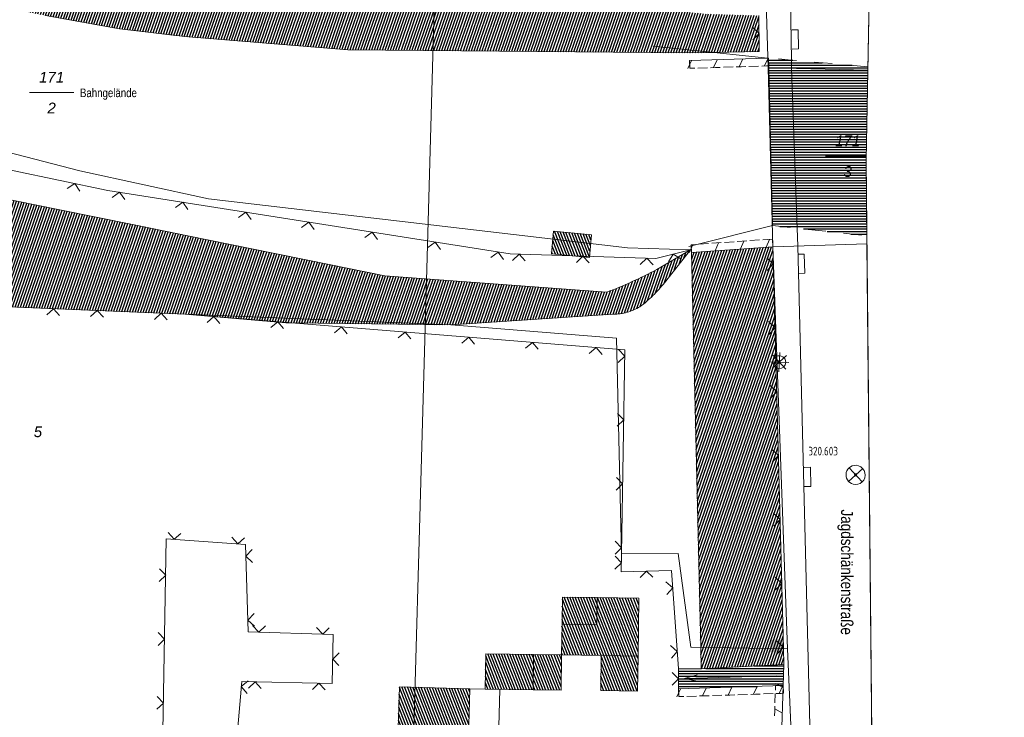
# Model space of a CAD drawing. Header units: metres. Extents: x 345144 to 348639, y 5629211 to 5635235.
# Tile 1052 of 1056: x 347859 to 347936, y 5631491 to 5631546. Entities that reach past the tile are written whole.
import ezdxf
from ezdxf.enums import TextEntityAlignment as Align

# ---------------------------------------------------------------- set-up
doc = ezdxf.new("R2010")
doc.units = ezdxf.units.M
doc.header["$MEASUREMENT"] = 0
doc.linetypes.add('8_8', pattern=[2.8, 1.4, -1.4])
for name, color, linetype in [('028 Geländeform', 7, 'Continuous'), ('065-066 Ver_Entsorgung', 7, 'Continuous'), ('065-066 Ver_Entsorgung Ausg.', 7, 'Continuous'), ('081-083 Topographie', 7, 'Continuous'), ('081-083 Topographie Ausg.', 7, 'Continuous'), ('AX Flurstück', 7, 'Continuous'), ('AX Gebäude', 7, 'Continuous'), ('Blatt', 7, 'Continuous'), ('Definitionslinie', 7, 'Continuous'), ('Gemeinde Lokation', 7, 'Continuous'), ('Ortsteil Lokation', 7, 'Continuous'), ('Präsentationsobjekt -Text (punktförmig)', 7, 'Continuous'), ('Strasse Lokation', 7, 'Continuous')]:
    doc.layers.add(name, color=color, linetype=linetype)
doc.styles.add('ARIAL', font='arial.ttf', dxfattribs={"height": 1})
doc.styles.add('ARIALIT', font='ariali.ttf', dxfattribs={"height": 1})
doc.styles.add('DIN-6776-IT', font='txt', dxfattribs={"height": 1})
pattern_1 = [(250.9552151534, (0, 0), (0.1890527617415, -0.065261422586), [])]
pattern_2 = [(0, (0, 0), (0, 0.2), [])]
pattern_3 = [(111.5294117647, (0, 0), (-0.186045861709, -0.07339575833), [])]

# ---------------------------------------------------------------- blocks, each defined once
blk = doc.blocks.new('alk_3504_nrw')
at = {"color": 134, "lineweight": 5, "true_color": 0x00b2b2, "flags": 128}
for points in [[(-0.729333, -0.684), (-0.707333, -0.707333), (0.707333, 0.707333)], [(-0.707333, 0.707333), (0.707333, -0.707333)]]:
    blk.add_lwpolyline(points, dxfattribs=at)
at = {"color": 134, "lineweight": 5, "true_color": 0x00b2b2}
for start, end in [(90, -90), (-90, 90)]:
    blk.add_arc((0, 0), 1, start, end, dxfattribs=at)
blk = doc.blocks.new('alk_5742_nrw')
at = {"color": 134, "lineweight": 5, "true_color": 0x00b2b2, "flags": 128}
for points in [[(1, 0), (-1, 0)], [(0.707333, -0.707333), (-0.707333, 0.707333)], [(-0.707333, -0.707333), (0.707333, 0.707333)], [(0, -1), (0, 1)]]:
    blk.add_lwpolyline(points, dxfattribs=at)
at = {"color": 134, "lineweight": 5, "true_color": 0x00b2b2}
for start, end in [(0, 180), (180, 0)]:
    blk.add_arc((0, 0), 0.666667, start, end, dxfattribs=at)
blk = doc.blocks.new('alk_3453_nrw')
at = {"true_color": 0x00b2b2}
blk.add_hatch(color=134, dxfattribs=at).paths.add_polyline_path([(-1, -1), (-1, 1), (1, 1), (1, -1)], flags=0)
blk = doc.blocks.new('alk_043x_nrw')
h = blk.add_hatch(color=7)
edge = h.paths.add_edge_path(flags=0)
edge.add_arc((0, 0), 1, 180, 360, ccw=False)
edge.add_arc((0, 0), 1, 0, 180, ccw=False)
blk = doc.blocks.new('swc_strasseneinlauf')
at = {"color": 7, "lineweight": 5, "flags": 128}
blk.add_lwpolyline([(-1, 0), (-1, -0.666667), (1, -0.666667), (1, 0)], dxfattribs=at)

msp = doc.modelspace()

# ---------------------------------------------------------------- hatches: boundary and pattern name
at = {"layer": '028 Geländeform', "true_color": 0xb27500}
h = msp.add_hatch(dxfattribs=at)
h.set_pattern_fill('_USER', color=44, scale=0.2, angle=250.95521515, style=0, pattern_type=0)
h.set_pattern_definition(pattern_1)
h.paths.add_polyline_path([(347913.065, 5631546.423), (347917.03, 5631546.304), (347917.03, 5631546.304), (347917.046, 5631543.479), (347917.046, 5631543.479), (347913.509, 5631543.409), (347913.509, 5631543.409), (347913.506, 5631543.409), (347913.506, 5631543.409), (347911.561, 5631543.37), (347911.561, 5631543.37), (347884.87, 5631543.623), (347884.87, 5631543.623), (347872.109, 5631544.642), (347872.109, 5631544.642), (347867.007, 5631545.261), (347867.007, 5631545.261), (347861.21, 5631546.299), (347861.21, 5631546.299), (347853.074, 5631547.97), (347853.074, 5631547.97), (347835.553, 5631551.816), (347835.553, 5631551.816), (347834.619, 5631552.04), (347834.619, 5631552.04), (347848.478, 5631559.262), (347848.478, 5631559.262), (347847.047, 5631558.661), (347847.047, 5631558.661), (347849.002, 5631561.519), (347849.002, 5631561.519), (347872.768, 5631552.018), (347872.768, 5631552.018), (347876.39, 5631550.57), (347876.39, 5631550.57), (347888.468, 5631548.698), (347888.468, 5631548.698), (347890.216, 5631548.357), (347890.216, 5631548.357), (347902.987, 5631547.352), (347902.987, 5631547.352)], flags=0)
h = msp.add_hatch(dxfattribs=at)
h.set_pattern_fill('_USER', color=44, scale=0.2, angle=250.95521515, style=0, pattern_type=0)
h.set_pattern_definition(pattern_1)
h.paths.add_polyline_path([(347909.042, 5631526.427), (347911.674, 5631527.972), (347911.674, 5631527.972), (347909.627, 5631525.389), (347909.627, 5631525.389), (347909.5235, 5631525.25525), (347909.416, 5631525.125563), (347909.3085, 5631524.995875), (347909.197, 5631524.87025), (347909.0855, 5631524.744625), (347908.97, 5631524.623063), (347908.8545, 5631524.5015), (347908.735, 5631524.384), (347908.6155, 5631524.2665), (347908.492, 5631524.153063), (347908.3685, 5631524.039625), (347908.241, 5631523.93025), (347908.1135, 5631523.820875), (347907.982, 5631523.715563), (347907.8505, 5631523.61025), (347907.715, 5631523.509), (347907.715, 5631523.509), (347907.594375, 5631523.4375), (347907.471313, 5631523.374797), (347907.34825, 5631523.312094), (347907.22275, 5631523.258188), (347907.09725, 5631523.204281), (347906.969313, 5631523.159172), (347906.841375, 5631523.114063), (347906.711, 5631523.07775), (347906.580625, 5631523.041438), (347906.447813, 5631523.013922), (347906.315, 5631522.986406), (347906.17975, 5631522.967688), (347906.0445, 5631522.948969), (347905.906813, 5631522.939047), (347905.769125, 5631522.929125), (347905.629, 5631522.928), (347905.629, 5631522.928), (347892.951, 5631522.088), (347892.951, 5631522.088), (347880.464, 5631522.248), (347880.464, 5631522.248), (347880.458, 5631522.249), (347880.458, 5631522.249), (347880.031, 5631522.254), (347880.031, 5631522.254), (347872.141, 5631522.924), (347872.141, 5631522.924), (347871.534, 5631522.949), (347871.534, 5631522.949), (347863.977, 5631523.266), (347863.977, 5631523.266), (347854.695, 5631523.657), (347854.695, 5631523.657), (347851.431, 5631523.793), (347851.431, 5631523.793), (347846.111, 5631524.032), (347846.111, 5631524.032), (347842.39, 5631524.199), (347842.39, 5631524.199), (347842.363, 5631524.322), (347842.363, 5631524.322), (347840.866, 5631531.189), (347840.866, 5631531.189), (347840.797, 5631531.507), (347840.797, 5631531.507), (347840.459, 5631531.766), (347840.459, 5631531.766), (347842.552, 5631531.985), (347842.552, 5631531.985), (347845.366, 5631532.279), (347845.366, 5631532.279), (347850.363, 5631532.801), (347850.363, 5631532.801), (347851.52, 5631532.923), (347851.52, 5631532.923), (347853.944, 5631532.797), (347853.944, 5631532.797), (347855.527, 5631532.476), (347855.527, 5631532.476), (347860.267, 5631531.513), (347860.267, 5631531.513), (347864.77, 5631530.598), (347864.77, 5631530.598), (347868.661, 5631529.809), (347868.661, 5631529.809), (347872.346, 5631529.061), (347872.346, 5631529.061), (347875.8, 5631528.359), (347875.8, 5631528.359), (347879.023, 5631527.705), (347879.023, 5631527.705), (347881.861, 5631527.128), (347881.861, 5631527.128), (347887.744, 5631525.933), (347887.744, 5631525.933), (347905.121, 5631524.646), (347905.121, 5631524.646), (347905.373125, 5631524.741875), (347905.623484, 5631524.841609), (347905.873844, 5631524.941344), (347906.122438, 5631525.044938), (347906.371031, 5631525.148531), (347906.617859, 5631525.255984), (347906.864688, 5631525.363438), (347907.10975, 5631525.47475), (347907.354813, 5631525.586063), (347907.598109, 5631525.701234), (347907.841406, 5631525.816406), (347908.082938, 5631525.935438), (347908.324469, 5631526.054469), (347908.564234, 5631526.177359), (347908.804, 5631526.30025)], flags=0)
h = msp.add_hatch(dxfattribs=at)
h.set_pattern_fill('_USER', color=44, scale=0.2, angle=250.95521515, style=0, pattern_type=0)
h.set_pattern_definition(pattern_1)
h.paths.add_polyline_path([(347912.518, 5631495.182), (347912.478, 5631496.868), (347912.478, 5631496.868), (347911.753, 5631527.766), (347911.753, 5631527.766), (347918.116, 5631528.201), (347918.116, 5631528.201), (347918.953, 5631496.759), (347918.953, 5631496.759), (347918.986, 5631495.525), (347918.986, 5631495.525)], flags=0)
at = {"layer": '081-083 Topographie'}
h = msp.add_hatch(dxfattribs=at)
h.set_pattern_fill('_USER', scale=0.2, style=0, pattern_type=0)
h.set_pattern_definition(pattern_2)
h.paths.add_polyline_path([(347925.405, 5631534.986), (347925.465, 5631529.066), (347920.01, 5631529.654), (347918.087, 5631529.861), (347917.791, 5631542.204), (347917.773, 5631542.965), (347919.57, 5631542.81), (347925.542, 5631542.294)], flags=0)
h = msp.add_hatch(dxfattribs=at)
h.set_pattern_fill('_USER', scale=0.2, style=0, pattern_type=0)
h.set_pattern_definition(pattern_2)
h.paths.add_polyline_path([(347912.518, 5631495.182), (347918.986, 5631495.525), (347918.986, 5631495.525), (347918.926, 5631493.865), (347918.926, 5631493.865), (347910.744, 5631493.601), (347910.744, 5631493.601), (347910.735, 5631495.183), (347910.735, 5631495.183)], flags=0)
at = {"layer": 'AX Gebäude', "true_color": 0x4f4f4f}
h = msp.add_hatch(dxfattribs=at)
h.set_pattern_fill('_USER', color=251, scale=0.2, angle=111.52941176, style=0, pattern_type=0)
h.set_pattern_definition(pattern_3)
h.paths.add_polyline_path([(347900.957, 5631529.421), (347903.925, 5631529.147), (347903.763, 5631527.373), (347900.792, 5631527.653)], flags=0)
h = msp.add_hatch(dxfattribs=at)
h.set_pattern_fill('_USER', color=251, scale=0.2, angle=111.52941176, style=0, pattern_type=0)
h.set_pattern_definition(pattern_3)
h.paths.add_polyline_path([(347904.379, 5631500.75), (347907.626, 5631500.706), (347907.565, 5631496.182), (347904.689, 5631496.221), (347901.587, 5631496.263), (347901.62, 5631498.664), (347904.35, 5631498.627)], flags=0)
h = msp.add_hatch(dxfattribs=at)
h.set_pattern_fill('_USER', color=251, scale=0.2, angle=111.52941176, style=0, pattern_type=0)
h.set_pattern_definition(pattern_3)
h.paths.add_polyline_path([(347901.62, 5631498.664), (347901.649, 5631500.787), (347904.379, 5631500.75), (347904.35, 5631498.627)], flags=0)
h = msp.add_hatch(dxfattribs=at)
h.set_pattern_fill('_USER', color=251, scale=0.2, angle=111.52941176, style=0, pattern_type=0)
h.set_pattern_definition(pattern_3)
h.paths.add_polyline_path([(347899.387, 5631496.293), (347899.35, 5631493.528), (347895.618, 5631493.579), (347895.656, 5631496.343)], flags=0)
h = msp.add_hatch(dxfattribs=at)
h.set_pattern_fill('_USER', color=251, scale=0.2, angle=111.52941176, style=0, pattern_type=0)
h.set_pattern_definition(pattern_3)
h.paths.add_polyline_path([(347899.387, 5631496.293), (347901.587, 5631496.263), (347901.55, 5631493.499), (347899.35, 5631493.528)], flags=0)
h = msp.add_hatch(dxfattribs=at)
h.set_pattern_fill('_USER', color=251, scale=0.2, angle=111.52941176, style=0, pattern_type=0)
h.set_pattern_definition(pattern_3)
h.paths.add_polyline_path([(347904.689, 5631496.221), (347907.565, 5631496.182), (347907.527, 5631493.433), (347904.652, 5631493.472)], flags=0)
h = msp.add_hatch(dxfattribs=at)
h.set_pattern_fill('_USER', color=251, scale=0.2, angle=111.52941176, style=0, pattern_type=0)
h.set_pattern_definition(pattern_3)
h.paths.add_polyline_path([(347888.725, 5631488.121), (347888.896, 5631493.776), (347894.411, 5631493.609), (347894.24, 5631487.955)], flags=0)

# ---------------------------------------------------------------- linework, layer by layer
at = {"layer": '081-083 Topographie', "color": 7, "linetype": 'Continuous', "lineweight": 5, "flags": 128}
for points in [[(347918.914, 5631582.261), (347919.57, 5631542.81), (347919.57, 5631542.81), (347919.581, 5631542.163)], [(347820.708, 5631545.818), (347823.36, 5631545.04), (347823.36, 5631545.04), (347833.399, 5631542.119), (347833.399, 5631542.119), (347855.413, 5631536.331), (347855.413, 5631536.331), (347863.893, 5631534.139), (347863.893, 5631534.139), (347873.963, 5631531.958), (347873.963, 5631531.958), (347906.748, 5631528.112), (347906.748, 5631528.112), (347911.674, 5631527.972)], [(347917.03, 5631546.304), (347917.046, 5631543.479)], [(347817.568, 5631543.676), (347832.457, 5631539.549), (347832.457, 5631539.549), (347844.88, 5631537.028), (347844.88, 5631537.028), (347851.14, 5631535.737), (347851.14, 5631535.737), (347866.084, 5631532.611), (347866.084, 5631532.611), (347897.552, 5631527.641), (347897.552, 5631527.641), (347908.966, 5631527.286), (347908.966, 5631527.286), (347911.674, 5631527.972)], [(347919.581, 5631542.163), (347920.01, 5631529.654), (347920.01, 5631529.654), (347920.058, 5631528.259)], [(347918.116, 5631528.201), (347918.953, 5631496.759), (347918.953, 5631496.759), (347918.986, 5631495.525)], [(347919.46, 5631387.343), (347919.934, 5631419.12), (347919.934, 5631419.12), (347920.441, 5631448.487), (347920.441, 5631448.487), (347920.535, 5631464.954), (347920.535, 5631464.954), (347921.066, 5631488.696), (347921.066, 5631488.696), (347920.592, 5631507.421), (347920.592, 5631507.421), (347920.058, 5631528.259)], [(347910.747, 5631493.122), (347910.744, 5631493.601), (347910.744, 5631493.601), (347910.735, 5631495.183), (347910.735, 5631495.183), (347910.194, 5631502.877), (347910.194, 5631502.877), (347906.249, 5631502.779), (347906.249, 5631502.779), (347906.272, 5631504.166), (347906.272, 5631504.166), (347906.54, 5631520.132), (347906.54, 5631520.132), (347880.464, 5631522.248), (347880.464, 5631522.248), (347880.458, 5631522.249), (347880.458, 5631522.249), (347872.141, 5631522.924), (347872.141, 5631522.924), (347871.534, 5631522.949), (347871.534, 5631522.949), (347863.977, 5631523.266), (347863.977, 5631523.266), (347854.695, 5631523.657)], [(347873.952, 5631464.815), (347875.21, 5631478.457), (347875.21, 5631478.457), (347875.272, 5631479.187), (347875.272, 5631479.187), (347876.556, 5631494.186), (347876.556, 5631494.186), (347883.64, 5631494.019), (347883.64, 5631494.019), (347883.713, 5631497.875), (347883.713, 5631497.875), (347877.075, 5631498.073), (347877.075, 5631498.073), (347876.861, 5631504.914), (347876.861, 5631504.914), (347870.661, 5631505.36), (347870.661, 5631505.36), (347870.217, 5631479.726), (347870.217, 5631479.726), (347870.216, 5631479.648), (347870.216, 5631479.648), (347869.558, 5631479.623)], [(347894.411, 5631493.609), (347895.617, 5631493.58)], [(347896.742, 5631493.565), (347896.437, 5631481.965), (347896.437, 5631481.965), (347898.156, 5631479.174), (347898.156, 5631479.174), (347918.409, 5631477.605)]]:
    msp.add_lwpolyline(points, dxfattribs=at)
at = {"layer": '081-083 Topographie Ausg.', "color": 7, "linetype": 'Continuous', "lineweight": 5, "flags": 128}
for points in [[(347912.195694, 5631494.701594), (347911.203, 5631494.424), (347912.209539, 5631494.201786)], [(347911.203, 5631494.424), (347918.387, 5631494.623)]]:
    msp.add_lwpolyline(points, dxfattribs=at)
at = {"layer": 'AX Flurstück', "color": 8, "linetype": 'Continuous', "lineweight": 13, "true_color": 0x808080, "flags": 128}
for points in [[(347926.519, 5631594.517), (347925.537, 5631542.024), (347917.755, 5631542.204), (347917.144, 5631561.862), (347917.048, 5631564.948), (347916.518, 5631582.849), (347916.181, 5631590.053), (347921.216, 5631591.238), (347926.519, 5631594.517)], [(347917.144, 5631561.862), (347917.755, 5631542.204), (347918.116, 5631528.201), (347919.26, 5631496.753), (347911.7, 5631496.88), (347910.707, 5631504.195), (347906.272, 5631504.165), (347905.878, 5631521.063), (347892.951, 5631522.088), (347872.141, 5631522.923), (347851.431, 5631523.793), (347842.363, 5631524.321), (347840.866, 5631531.189), (347840.459, 5631531.766), (347827.799, 5631532.45), (347818.335, 5631532.534), (347810.981, 5631534.044), (347814.072, 5631555.597)], [(347925.405, 5631534.986), (347925.471, 5631528.423), (347918.116, 5631528.201), (347917.755, 5631542.204), (347925.537, 5631542.024), (347925.405, 5631534.986)], [(347918.116, 5631528.201), (347925.471, 5631528.423), (347926.23, 5631453.062), (347924.572, 5631371.352), (347926.424, 5631253.18), (347933.647, 5631166.935)], [(347918.27, 5631435.376), (347918.33, 5631440.096), (347918.333, 5631440.646), (347918.714, 5631460.652), (347919.219, 5631478.425), (347919.57, 5631489.565), (347919.26, 5631496.753), (347918.116, 5631528.201)], [(347872.141, 5631522.923), (347892.951, 5631522.088), (347905.878, 5631521.063), (347906.272, 5631504.165), (347910.707, 5631504.195), (347911.7, 5631496.88), (347919.26, 5631496.753), (347919.57, 5631489.565), (347919.219, 5631478.425), (347873.559, 5631479.28), (347869.115, 5631479.488), (347851.873, 5631479.968), (347850.064, 5631487.742), (347847.796, 5631499.402), (347845.435, 5631510.232), (347844.222, 5631515.795), (347843.026, 5631521.285), (347842.363, 5631524.321), (347851.431, 5631523.793), (347872.141, 5631522.923)]]:
    msp.add_lwpolyline(points, dxfattribs=at)
at = {"layer": 'AX Gebäude', "color": 7, "linetype": 'Continuous', "lineweight": 5, "flags": 128}
for points in [[(347900.957, 5631529.421), (347903.925, 5631529.147), (347903.763, 5631527.373), (347900.792, 5631527.653), (347900.957, 5631529.421)], [(347904.379, 5631500.75), (347907.626, 5631500.706), (347907.565, 5631496.182), (347904.689, 5631496.221), (347901.587, 5631496.263), (347901.62, 5631498.664), (347904.35, 5631498.627), (347904.379, 5631500.75)], [(347901.62, 5631498.664), (347901.649, 5631500.787), (347904.379, 5631500.75), (347904.35, 5631498.627), (347901.62, 5631498.664)], [(347899.387, 5631496.293), (347899.35, 5631493.528), (347895.618, 5631493.579), (347895.656, 5631496.343), (347899.387, 5631496.293)], [(347899.387, 5631496.293), (347901.587, 5631496.263), (347901.55, 5631493.499), (347899.35, 5631493.528), (347899.387, 5631496.293)], [(347904.689, 5631496.221), (347907.565, 5631496.182), (347907.527, 5631493.433), (347904.652, 5631493.472), (347904.689, 5631496.221)], [(347888.725, 5631488.121), (347888.896, 5631493.776), (347894.411, 5631493.609), (347894.24, 5631487.955), (347888.725, 5631488.121)]]:
    msp.add_lwpolyline(points, dxfattribs=at)
at = {"layer": 'Blatt', "color": 205, "linetype": 'Continuous', "lineweight": 5, "true_color": 0x873099, "flags": 128}
for points in [[(347388.783, 5631451.723), (347395.821, 5631701.597), (347895.58, 5631687.521), (347888.543, 5631437.647), (347388.783, 5631451.723)], [(347926.23, 5631453.062), (347925.896, 5631436.595), (347888.543, 5631437.647), (347895.58, 5631687.521), (347900.867, 5631687.372), (347926.631, 5631600.505), (347925.405, 5631534.986), (347926.23, 5631453.062)]]:
    msp.add_lwpolyline(points, dxfattribs=at)
at = {"layer": 'Definitionslinie', "color": 7, "linetype": 'Continuous', "lineweight": 5, "flags": 128}
for points in [[(347918.914, 5631582.261), (347919.57, 5631542.81), (347919.57, 5631542.81), (347919.581, 5631542.163)], [(347917.03, 5631546.304), (347917.046, 5631543.479)], [(347916.541, 5631544.389), (347917.038, 5631544.892), (347916.535, 5631545.389)], [(347916.541, 5631544.389), (347917.038, 5631544.892), (347916.535, 5631545.389)], [(347919.581, 5631542.163), (347920.01, 5631529.654), (347920.01, 5631529.654), (347920.058, 5631528.259)], [(347855.413, 5631536.331), (347863.893, 5631534.139)], [(347851.14, 5631535.737), (347866.084, 5631532.611)], [(347863.893, 5631534.139), (347873.963, 5631531.958)], [(347863.893, 5631532.558), (347863.506, 5631533.15), (347862.914, 5631532.763)], [(347863.893, 5631532.558), (347863.506, 5631533.15), (347862.914, 5631532.763)], [(347866.084, 5631532.611), (347897.552, 5631527.641)], [(347867.418, 5631531.894), (347867.002, 5631532.466), (347866.43, 5631532.05)], [(347867.418, 5631531.894), (347867.002, 5631532.466), (347866.43, 5631532.05)], [(347873.963, 5631531.958), (347906.748, 5631528.112)], [(347872.356, 5631531.114), (347871.94, 5631531.686), (347871.369, 5631531.27)], [(347872.356, 5631531.114), (347871.94, 5631531.686), (347871.369, 5631531.27)], [(347877.295, 5631530.334), (347876.879, 5631530.906), (347876.307, 5631530.49)], [(347877.295, 5631530.334), (347876.879, 5631530.906), (347876.307, 5631530.49)], [(347882.234, 5631529.554), (347881.818, 5631530.126), (347881.246, 5631529.71)], [(347882.234, 5631529.554), (347881.818, 5631530.126), (347881.246, 5631529.71)], [(347887.173, 5631528.774), (347886.757, 5631529.346), (347886.185, 5631528.93)], [(347887.173, 5631528.774), (347886.757, 5631529.346), (347886.185, 5631528.93)], [(347892.111, 5631527.994), (347891.696, 5631528.566), (347891.124, 5631528.15)], [(347892.111, 5631527.994), (347891.696, 5631528.566), (347891.124, 5631528.15)], [(347906.748, 5631528.112), (347911.674, 5631527.972)], [(347908.966, 5631527.286), (347911.674, 5631527.972)], [(347918.116, 5631528.201), (347918.953, 5631496.759), (347918.953, 5631496.759), (347918.986, 5631495.525)], [(347920.058, 5631528.259), (347920.592, 5631507.421)], [(347897.05, 5631527.214), (347896.634, 5631527.786), (347896.062, 5631527.37)], [(347897.05, 5631527.214), (347896.634, 5631527.786), (347896.062, 5631527.37)], [(347897.552, 5631527.641), (347908.966, 5631527.286)], [(347898.746, 5631527.104), (347898.261, 5631527.619), (347897.746, 5631527.135)], [(347898.746, 5631527.104), (347898.261, 5631527.619), (347897.746, 5631527.135)], [(347903.743, 5631526.948), (347903.259, 5631527.464), (347902.744, 5631526.979)], [(347903.743, 5631526.948), (347903.259, 5631527.464), (347902.744, 5631526.979)], [(347908.741, 5631526.793), (347908.257, 5631527.308), (347907.741, 5631526.824)], [(347908.741, 5631526.793), (347908.257, 5631527.308), (347907.741, 5631526.824)], [(347910.927, 5631527.267), (347910.32, 5631527.629), (347909.958, 5631527.022)], [(347910.927, 5631527.267), (347910.32, 5631527.629), (347909.958, 5631527.022)], [(347917.665, 5631526.345), (347918.152, 5631526.858), (347917.639, 5631527.344)], [(347917.665, 5631526.345), (347918.152, 5631526.858), (347917.639, 5631527.344)], [(347854.695, 5631523.657), (347863.977, 5631523.266)], [(347862.312, 5631522.836), (347861.834, 5631523.356), (347861.313, 5631522.878)], [(347862.312, 5631522.836), (347861.834, 5631523.356), (347861.313, 5631522.878)], [(347863.977, 5631523.266), (347871.534, 5631522.949)], [(347865.736, 5631522.692), (347865.258, 5631523.212), (347864.737, 5631522.734)], [(347865.736, 5631522.692), (347865.258, 5631523.212), (347864.737, 5631522.734)], [(347870.732, 5631522.482), (347870.253, 5631523.003), (347869.733, 5631522.524)], [(347870.732, 5631522.482), (347870.253, 5631523.003), (347869.733, 5631522.524)], [(347871.534, 5631522.949), (347872.141, 5631522.924)], [(347872.141, 5631522.924), (347880.458, 5631522.249), (347880.458, 5631522.249), (347880.464, 5631522.248), (347880.464, 5631522.248), (347906.54, 5631520.132)], [(347874.848, 5631522.203), (347874.39, 5631522.741), (347873.851, 5631522.284)], [(347874.848, 5631522.203), (347874.39, 5631522.741), (347873.851, 5631522.284)], [(347879.831, 5631521.798), (347879.373, 5631522.337), (347878.835, 5631521.879)], [(347879.831, 5631521.798), (347879.373, 5631522.337), (347878.835, 5631521.879)], [(347884.815, 5631521.393), (347884.357, 5631521.932), (347883.818, 5631521.474)], [(347884.815, 5631521.393), (347884.357, 5631521.932), (347883.818, 5631521.474)], [(347917.798, 5631521.346), (347918.285, 5631521.859), (347917.772, 5631522.346)], [(347917.798, 5631521.346), (347918.285, 5631521.859), (347917.772, 5631522.346)], [(347889.798, 5631520.989), (347889.34, 5631521.528), (347888.802, 5631521.07)], [(347889.798, 5631520.989), (347889.34, 5631521.528), (347888.802, 5631521.07)], [(347894.782, 5631520.585), (347894.324, 5631521.123), (347893.785, 5631520.665)], [(347894.782, 5631520.585), (347894.324, 5631521.123), (347893.785, 5631520.665)], [(347899.766, 5631520.18), (347899.308, 5631520.719), (347898.769, 5631520.261)], [(347899.766, 5631520.18), (347899.308, 5631520.719), (347898.769, 5631520.261)], [(347904.749, 5631519.776), (347904.291, 5631520.314), (347903.753, 5631519.857)], [(347904.749, 5631519.776), (347904.291, 5631520.314), (347903.753, 5631519.857)], [(347906.024, 5631519.156), (347906.532, 5631519.648), (347906.04, 5631520.156)], [(347906.024, 5631519.156), (347906.532, 5631519.648), (347906.04, 5631520.156)], [(347906.54, 5631520.132), (347906.272, 5631504.166)], [(347917.931, 5631516.348), (347918.418, 5631516.861), (347917.905, 5631517.348)], [(347917.931, 5631516.348), (347918.418, 5631516.861), (347917.905, 5631517.348)], [(347905.94, 5631514.157), (347906.448, 5631514.649), (347905.956, 5631515.157)], [(347905.94, 5631514.157), (347906.448, 5631514.649), (347905.956, 5631515.157)], [(347918.064, 5631511.35), (347918.551, 5631511.863), (347918.038, 5631512.349)], [(347918.064, 5631511.35), (347918.551, 5631511.863), (347918.038, 5631512.349)], [(347905.856, 5631509.158), (347906.364, 5631509.649), (347905.872, 5631510.158)], [(347905.856, 5631509.158), (347906.364, 5631509.649), (347905.872, 5631510.158)], [(347918.198, 5631506.352), (347918.684, 5631506.865), (347918.171, 5631507.351)], [(347918.198, 5631506.352), (347918.684, 5631506.865), (347918.171, 5631507.351)], [(347920.592, 5631507.421), (347921.066, 5631488.696)], [(347870.805, 5631505.851), (347871.267, 5631505.316), (347871.802, 5631505.779)], [(347870.805, 5631505.851), (347871.267, 5631505.316), (347871.802, 5631505.779)], [(347870.661, 5631505.36), (347870.217, 5631479.726), (347870.217, 5631479.726), (347870.216, 5631479.648)], [(347870.661, 5631505.36), (347876.861, 5631504.914)], [(347875.792, 5631505.492), (347876.255, 5631504.958), (347876.789, 5631505.42)], [(347875.792, 5631505.492), (347876.255, 5631504.958), (347876.789, 5631505.42)], [(347876.861, 5631504.914), (347877.075, 5631498.073)], [(347905.772, 5631504.158), (347906.28, 5631504.65), (347905.789, 5631505.158)], [(347905.772, 5631504.158), (347906.28, 5631504.65), (347905.789, 5631505.158)], [(347877.374, 5631504.508), (347876.89, 5631503.992), (347877.405, 5631503.508)], [(347877.374, 5631504.508), (347876.89, 5631503.992), (347877.405, 5631503.508)], [(347905.752, 5631502.981), (347906.261, 5631503.473), (347905.769, 5631503.981)], [(347905.752, 5631502.981), (347906.261, 5631503.473), (347905.769, 5631503.981)], [(347906.272, 5631504.166), (347906.249, 5631502.779)], [(347870.103, 5631502.011), (347870.612, 5631502.503), (347870.12, 5631503.011)], [(347870.103, 5631502.011), (347870.612, 5631502.503), (347870.12, 5631503.011)], [(347906.249, 5631502.779), (347910.194, 5631502.877)], [(347908.734, 5631502.341), (347908.222, 5631502.828), (347907.734, 5631502.316)], [(347908.734, 5631502.341), (347908.222, 5631502.828), (347907.734, 5631502.316)], [(347910.194, 5631502.877), (347910.735, 5631495.183)], [(347909.826, 5631500.99), (347910.289, 5631501.524), (347909.755, 5631501.987)], [(347909.826, 5631500.99), (347910.289, 5631501.524), (347909.755, 5631501.987)], [(347918.331, 5631501.353), (347918.817, 5631501.867), (347918.304, 5631502.353)], [(347918.331, 5631501.353), (347918.817, 5631501.867), (347918.304, 5631502.353)], [(347877.53, 5631499.51), (347877.046, 5631498.995), (347877.562, 5631498.511)], [(347877.53, 5631499.51), (347877.046, 5631498.995), (347877.562, 5631498.511)], [(347870.016, 5631497.012), (347870.525, 5631497.503), (347870.034, 5631498.012)], [(347870.016, 5631497.012), (347870.525, 5631497.503), (347870.034, 5631498.012)], [(347877.075, 5631498.073), (347883.713, 5631497.875)], [(347877.41, 5631498.563), (347877.895, 5631498.049), (347878.41, 5631498.533)], [(347877.41, 5631498.563), (347877.895, 5631498.049), (347878.41, 5631498.533)], [(347882.408, 5631498.414), (347882.893, 5631497.899), (347883.408, 5631498.384)], [(347882.408, 5631498.414), (347882.893, 5631497.899), (347883.408, 5631498.384)], [(347883.713, 5631497.875), (347883.64, 5631494.019)], [(347918.464, 5631496.355), (347918.95, 5631496.868), (347918.437, 5631497.355)], [(347918.464, 5631496.355), (347918.95, 5631496.868), (347918.437, 5631497.355)], [(347884.186, 5631496.437), (347883.677, 5631495.947), (347884.167, 5631495.438)], [(347884.186, 5631496.437), (347883.677, 5631495.947), (347884.167, 5631495.438)], [(347910.176, 5631496.002), (347910.64, 5631496.536), (347910.106, 5631497)], [(347910.176, 5631496.002), (347910.64, 5631496.536), (347910.106, 5631497)], [(347912.518, 5631495.182), (347918.986, 5631495.525)], [(347918.986, 5631495.525), (347918.926, 5631493.865)], [(347910.242, 5631493.889), (347910.74, 5631494.392), (347910.237, 5631494.889)], [(347910.242, 5631493.889), (347910.74, 5631494.392), (347910.237, 5631494.889)], [(347910.735, 5631495.183), (347910.744, 5631493.601)], [(347910.735, 5631495.183), (347910.744, 5631493.601)], [(347910.735, 5631495.183), (347912.518, 5631495.182)], [(347875.21, 5631478.457), (347875.272, 5631479.187), (347875.272, 5631479.187), (347876.556, 5631494.186)], [(347877.063, 5631494.25), (347876.522, 5631493.794), (347876.978, 5631493.253)], [(347877.063, 5631494.25), (347876.522, 5631493.794), (347876.978, 5631493.253)], [(347876.556, 5631494.186), (347883.64, 5631494.019)], [(347878.087, 5631493.65), (347877.599, 5631494.161), (347877.087, 5631493.673)], [(347878.087, 5631493.65), (347877.599, 5631494.161), (347877.087, 5631493.673)], [(347883.085, 5631493.532), (347882.597, 5631494.044), (347882.086, 5631493.555)], [(347883.085, 5631493.532), (347882.597, 5631494.044), (347882.086, 5631493.555)], [(347894.411, 5631493.609), (347895.617, 5631493.58)], [(347896.742, 5631493.565), (347896.437, 5631481.965)], [(347910.744, 5631493.601), (347918.926, 5631493.865)], [(347910.744, 5631493.601), (347910.747, 5631493.122)], [(347869.93, 5631492.013), (347870.438, 5631492.504), (347869.947, 5631493.013)], [(347869.93, 5631492.013), (347870.438, 5631492.504), (347869.947, 5631493.013)]]:
    msp.add_lwpolyline(points, dxfattribs=at)
at = {"layer": 'Definitionslinie', "color": 44, "linetype": 'Continuous', "lineweight": 5, "true_color": 0xb27500, "flags": 128}
for points in [[(347861.21, 5631546.299), (347867.007, 5631545.261)], [(347917.03, 5631546.304), (347917.046, 5631543.479)], [(347867.007, 5631545.261), (347872.109, 5631544.642)], [(347872.109, 5631544.642), (347884.87, 5631543.623)], [(347884.87, 5631543.623), (347911.561, 5631543.37)], [(347911.561, 5631543.37), (347913.506, 5631543.409), (347913.506, 5631543.409), (347913.509, 5631543.409), (347913.509, 5631543.409), (347917.046, 5631543.479)], [(347911.471, 5631542.16), (347911.759, 5631542.77)], [(347911.471, 5631542.16), (347911.759, 5631542.77)], [(347911.606, 5631542.765), (347917.731, 5631542.958)], [(347911.625, 5631542.165), (347911.606, 5631542.765)], [(347911.625, 5631542.165), (347911.606, 5631542.765)], [(347913.47, 5631542.223), (347913.758, 5631542.833)], [(347913.47, 5631542.223), (347913.758, 5631542.833)], [(347915.469, 5631542.286), (347915.757, 5631542.896)], [(347915.469, 5631542.286), (347915.757, 5631542.896)], [(347917.468, 5631542.349), (347917.756, 5631542.959)], [(347917.468, 5631542.349), (347917.756, 5631542.959)], [(347917.75, 5631542.358), (347917.731, 5631542.958)], [(347917.75, 5631542.358), (347917.731, 5631542.958)], [(347911.625, 5631542.165), (347912, 5631542.177)], [(347911.625, 5631542.165), (347912, 5631542.177)], [(347912.25, 5631542.185), (347912.999, 5631542.208)], [(347912.25, 5631542.185), (347912.999, 5631542.208)], [(347913.249, 5631542.216), (347913.624, 5631542.228)], [(347913.249, 5631542.216), (347913.624, 5631542.228)], [(347913.624, 5631542.228), (347913.999, 5631542.24)], [(347913.624, 5631542.228), (347913.999, 5631542.24)], [(347914.249, 5631542.248), (347914.998, 5631542.271)], [(347914.249, 5631542.248), (347914.998, 5631542.271)], [(347915.248, 5631542.279), (347915.623, 5631542.291)], [(347915.248, 5631542.279), (347915.623, 5631542.291)], [(347915.623, 5631542.291), (347915.998, 5631542.303)], [(347915.623, 5631542.291), (347915.998, 5631542.303)], [(347916.248, 5631542.311), (347916.997, 5631542.334)], [(347916.248, 5631542.311), (347916.997, 5631542.334)], [(347917.247, 5631542.342), (347917.622, 5631542.354)], [(347917.247, 5631542.342), (347917.622, 5631542.354)], [(347917.622, 5631542.354), (347917.75, 5631542.358)], [(347917.622, 5631542.354), (347917.75, 5631542.358)], [(347855.527, 5631532.476), (347860.267, 5631531.513)], [(347860.267, 5631531.513), (347864.77, 5631530.598)], [(347864.77, 5631530.598), (347868.661, 5631529.809)], [(347868.661, 5631529.809), (347872.346, 5631529.061)], [(347872.346, 5631529.061), (347875.8, 5631528.359)], [(347915.329, 5631528.612), (347915.703, 5631528.638)], [(347915.329, 5631528.612), (347915.703, 5631528.638)], [(347915.592, 5631528.028), (347915.856, 5631528.648)], [(347915.592, 5631528.028), (347915.856, 5631528.648)], [(347915.703, 5631528.638), (347916.077, 5631528.663)], [(347915.703, 5631528.638), (347916.077, 5631528.663)], [(347916.326, 5631528.68), (347917.074, 5631528.732)], [(347916.326, 5631528.68), (347917.074, 5631528.732)], [(347917.324, 5631528.749), (347917.698, 5631528.774)], [(347917.324, 5631528.749), (347917.698, 5631528.774)], [(347917.586, 5631528.164), (347917.85, 5631528.784)], [(347917.586, 5631528.164), (347917.85, 5631528.784)], [(347917.698, 5631528.774), (347918.075, 5631528.8)], [(347917.698, 5631528.774), (347918.075, 5631528.8)], [(347918.075, 5631528.8), (347918.116, 5631528.201)], [(347918.075, 5631528.8), (347918.116, 5631528.201)], [(347875.8, 5631528.359), (347879.023, 5631527.705)], [(347909.042, 5631526.427), (347911.674, 5631527.972)], [(347909.627, 5631525.389), (347911.674, 5631527.972)], [(347911.601, 5631527.755), (347911.865, 5631528.375)], [(347911.601, 5631527.755), (347911.865, 5631528.375)], [(347911.712, 5631528.365), (347912.086, 5631528.391)], [(347911.712, 5631528.365), (347912.086, 5631528.391)], [(347911.712, 5631528.365), (347911.753, 5631527.766)], [(347911.712, 5631528.365), (347911.753, 5631527.766)], [(347911.753, 5631527.766), (347918.116, 5631528.201)], [(347911.753, 5631527.766), (347918.116, 5631528.201)], [(347912.336, 5631528.408), (347913.084, 5631528.459)], [(347912.336, 5631528.408), (347913.084, 5631528.459)], [(347913.333, 5631528.476), (347913.707, 5631528.501)], [(347913.333, 5631528.476), (347913.707, 5631528.501)], [(347913.595, 5631527.891), (347913.859, 5631528.511)], [(347913.595, 5631527.891), (347913.859, 5631528.511)], [(347913.707, 5631528.501), (347914.081, 5631528.527)], [(347913.707, 5631528.501), (347914.081, 5631528.527)], [(347914.331, 5631528.544), (347915.079, 5631528.595)], [(347914.331, 5631528.544), (347915.079, 5631528.595)], [(347918.116, 5631528.201), (347918.953, 5631496.759), (347918.953, 5631496.759), (347918.986, 5631495.525)], [(347879.023, 5631527.705), (347881.861, 5631527.128)], [(347881.861, 5631527.128), (347887.744, 5631525.933)], [(347911.753, 5631527.766), (347912.478, 5631496.868), (347912.478, 5631496.868), (347912.518, 5631495.182)], [(347905.121, 5631524.646), (347905.373125, 5631524.741875), (347905.623484, 5631524.841609), (347905.873844, 5631524.941344), (347906.122438, 5631525.044938), (347906.371031, 5631525.148531), (347906.617859, 5631525.255984), (347906.864688, 5631525.363438), (347907.10975, 5631525.47475), (347907.354813, 5631525.586063), (347907.598109, 5631525.701234), (347907.841406, 5631525.816406), (347908.082938, 5631525.935438), (347908.324469, 5631526.054469), (347908.564234, 5631526.177359), (347908.804, 5631526.30025), (347909.042, 5631526.427)], [(347887.744, 5631525.933), (347905.121, 5631524.646)], [(347907.715, 5631523.509), (347907.8505, 5631523.61025), (347907.982, 5631523.715563), (347908.1135, 5631523.820875), (347908.241, 5631523.93025), (347908.3685, 5631524.039625), (347908.492, 5631524.153063), (347908.6155, 5631524.2665), (347908.735, 5631524.384), (347908.8545, 5631524.5015), (347908.97, 5631524.623063), (347909.0855, 5631524.744625), (347909.197, 5631524.87025), (347909.3085, 5631524.995875), (347909.416, 5631525.125563), (347909.5235, 5631525.25525), (347909.627, 5631525.389)], [(347854.695, 5631523.657), (347863.977, 5631523.266)], [(347863.977, 5631523.266), (347871.534, 5631522.949)], [(347905.629, 5631522.928), (347905.769125, 5631522.929125), (347905.906813, 5631522.939047), (347906.0445, 5631522.948969), (347906.17975, 5631522.967688), (347906.315, 5631522.986406), (347906.447813, 5631523.013922), (347906.580625, 5631523.041438), (347906.711, 5631523.07775), (347906.841375, 5631523.114063), (347906.969313, 5631523.159172), (347907.09725, 5631523.204281), (347907.22275, 5631523.258188), (347907.34825, 5631523.312094), (347907.471313, 5631523.374797), (347907.594375, 5631523.4375), (347907.715, 5631523.509)], [(347871.534, 5631522.949), (347872.141, 5631522.924)], [(347872.141, 5631522.924), (347880.031, 5631522.254)], [(347892.951, 5631522.088), (347905.629, 5631522.928)], [(347880.031, 5631522.254), (347880.458, 5631522.249), (347880.458, 5631522.249), (347880.464, 5631522.248), (347880.464, 5631522.248), (347892.951, 5631522.088)], [(347912.518, 5631495.182), (347918.986, 5631495.525)], [(347918.331, 5631494.037), (347918.921, 5631493.713)], [(347918.331, 5631494.037), (347918.921, 5631493.713)], [(347910.611, 5631492.996), (347910.897, 5631493.606)], [(347910.611, 5631492.996), (347910.897, 5631493.606)], [(347910.744, 5631493.601), (347918.926, 5631493.865)], [(347910.763, 5631493.001), (347910.744, 5631493.601)], [(347910.763, 5631493.001), (347910.744, 5631493.601)], [(347912.61, 5631493.06), (347912.896, 5631493.67)], [(347912.61, 5631493.06), (347912.896, 5631493.67)], [(347914.609, 5631493.125), (347914.895, 5631493.735)], [(347914.609, 5631493.125), (347914.895, 5631493.735)], [(347916.385, 5631493.182), (347916.76, 5631493.194)], [(347916.385, 5631493.182), (347916.76, 5631493.194)], [(347916.608, 5631493.189), (347916.894, 5631493.799)], [(347916.608, 5631493.189), (347916.894, 5631493.799)], [(347916.76, 5631493.194), (347917.135, 5631493.207)], [(347916.76, 5631493.194), (347917.135, 5631493.207)], [(347917.385, 5631493.215), (347918.134, 5631493.239)], [(347917.385, 5631493.215), (347918.134, 5631493.239)], [(347918.306, 5631493.259), (347918.282, 5631492.51)], [(347918.306, 5631493.259), (347918.282, 5631492.51)], [(347918.326, 5631493.884), (347918.314, 5631493.509)], [(347918.326, 5631493.884), (347918.314, 5631493.509)], [(347918.326, 5631493.884), (347918.926, 5631493.865)], [(347918.326, 5631493.884), (347918.926, 5631493.865)], [(347918.384, 5631493.247), (347918.759, 5631493.259)], [(347918.384, 5631493.247), (347918.759, 5631493.259)], [(347918.926, 5631493.865), (347918.409, 5631477.605)], [(347918.607, 5631493.254), (347918.893, 5631493.864)], [(347918.607, 5631493.254), (347918.893, 5631493.864)], [(347918.759, 5631493.259), (347918.945, 5631493.265)], [(347918.759, 5631493.259), (347918.945, 5631493.265)], [(347918.945, 5631493.265), (347918.926, 5631493.865)], [(347918.945, 5631493.265), (347918.926, 5631493.865)], [(347910.763, 5631493.001), (347911.138, 5631493.013)], [(347910.763, 5631493.001), (347911.138, 5631493.013)], [(347911.388, 5631493.021), (347912.137, 5631493.045)], [(347911.388, 5631493.021), (347912.137, 5631493.045)], [(347912.387, 5631493.053), (347912.762, 5631493.065)], [(347912.387, 5631493.053), (347912.762, 5631493.065)], [(347912.762, 5631493.065), (347913.137, 5631493.078)], [(347912.762, 5631493.065), (347913.137, 5631493.078)], [(347913.387, 5631493.086), (347914.136, 5631493.11)], [(347913.387, 5631493.086), (347914.136, 5631493.11)], [(347914.386, 5631493.118), (347914.761, 5631493.13)], [(347914.386, 5631493.118), (347914.761, 5631493.13)], [(347914.761, 5631493.13), (347915.136, 5631493.142)], [(347914.761, 5631493.13), (347915.136, 5631493.142)], [(347915.386, 5631493.15), (347916.135, 5631493.174)], [(347915.386, 5631493.15), (347916.135, 5631493.174)], [(347918.262, 5631491.885), (347918.251, 5631491.51)], [(347918.262, 5631491.885), (347918.251, 5631491.51)], [(347918.274, 5631492.26), (347918.262, 5631491.885)], [(347918.274, 5631492.26), (347918.262, 5631491.885)], [(347918.267, 5631492.037), (347918.857, 5631491.713)], [(347918.267, 5631492.037), (347918.857, 5631491.713)]]:
    msp.add_lwpolyline(points, dxfattribs=at)
at = {"layer": 'Definitionslinie', "color": 7, "linetype": 'Continuous', "lineweight": 13, "flags": 128}
for points in [[(347908.761, 5631543.902), (347913.506, 5631543.409)], [(347913.509, 5631543.409), (347917.731, 5631542.969)], [(347917.731, 5631542.969), (347917.773, 5631542.965)], [(347917.773, 5631542.965), (347917.791, 5631542.204)], [(347917.791, 5631542.204), (347918.087, 5631529.861)], [(347918.087, 5631529.861), (347911.748, 5631528.279)], [(347911.748, 5631528.279), (347911.547, 5631528.229)]]:
    msp.add_lwpolyline(points, dxfattribs=at)
at = {"layer": 'Definitionslinie', "color": 7, "linetype": '8_8', "lineweight": 5, "flags": 128}
for points in [[(347925.541742, 5631542.29366), (347919.57, 5631542.81), (347919.57, 5631542.81), (347917.773, 5631542.965)], [(347918.087, 5631529.861), (347920.01, 5631529.654), (347920.01, 5631529.654), (347925.464619, 5631529.065744)]]:
    msp.add_lwpolyline(points, dxfattribs=at)
at = {"layer": 'Gemeinde Lokation', "color": 7, "linetype": 'Continuous', "lineweight": 5, "flags": 128}
msp.add_lwpolyline([(347899.031, 5631693.561), (347926.631, 5631600.505), (347925.405, 5631534.986), (347926.23, 5631453.062), (347924.572, 5631371.352), (347926.424, 5631253.18), (347933.647, 5631166.935), (347960.584, 5630953.98), (347975.383, 5630844.729), (348005.705, 5630725.733), (348023.631, 5630546.345), (348034.821, 5630453.592), (348037.99, 5630386.322), (348038.853, 5630367.26), (348034.949, 5630313.579)], dxfattribs=at)
at = {"layer": 'Ortsteil Lokation', "color": 7, "linetype": 'Continuous', "lineweight": 5, "flags": 128}
msp.add_lwpolyline([(347725.956, 5632057.39), (347769.164, 5631969.901), (347835.901, 5631869.724), (347875.026, 5631799.405), (347883.211, 5631764.659), (347899.031, 5631693.561), (347926.631, 5631600.505), (347925.405, 5631534.986), (347926.23, 5631453.062), (347924.572, 5631371.352), (347926.424, 5631253.18), (347933.647, 5631166.935), (347960.584, 5630953.98), (347975.383, 5630844.729), (348005.705, 5630725.733), (348023.631, 5630546.345), (348034.821, 5630453.592), (348037.99, 5630386.322), (348038.853, 5630367.26), (348034.949, 5630313.579)], dxfattribs=at)
at = {"layer": 'Präsentationsobjekt -Text (punktförmig)', "color": 251, "linetype": 'Continuous', "lineweight": 13, "true_color": 0x5e5e5e, "flags": 128}
for points in [[(347859.9474, 5631540.26452), (347863.4286, 5631540.26452)], [(347922.2314, 5631535.29152), (347925.410717, 5631535.29152)]]:
    msp.add_lwpolyline(points, dxfattribs=at)

# ---------------------------------------------------------------- block references
at = {"layer": '028 Geländeform', "xscale": 0.125, "yscale": 0.125, "rotation": -2.326094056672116}
msp.add_blockref('alk_043x_nrw', (347924.591, 5631510.352), dxfattribs=at)
at = {"layer": '065-066 Ver_Entsorgung'}
for name, p, xscale, yscale, rotation in [('alk_5742_nrw', (347918.623, 5631519.177), 0.75, 0.75, -2.326094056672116), ('alk_3504_nrw', (347924.591, 5631510.352), 0.75, 0.75, -2.326094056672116), ('alk_3453_nrw', (347918.415, 5631496.956), 0.5, 0.5, -2.326667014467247)]:
    msp.add_blockref(name, p, dxfattribs=dict(at, xscale=xscale, yscale=yscale, rotation=rotation))
at = {"layer": '065-066 Ver_Entsorgung Ausg.', "xscale": 0.75, "yscale": 0.75}
for p, rotation in [((347919.616, 5631544.419), 91.22937681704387), ((347920.094, 5631526.87), 91.40051931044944), ((347920.575, 5631510.184), 91.39937339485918)]:
    msp.add_blockref('swc_strasseneinlauf', p, dxfattribs=dict(at, rotation=rotation))

# ---------------------------------------------------------------- texts
at = {"layer": '065-066 Ver_Entsorgung Ausg.', "color": 134, "true_color": 0x00b2b2, "style": 'DIN-6776-IT', "width": 0.8}
msp.add_text('320.603', height=0.6762, dxfattribs=at).set_placement((347920.895, 5631511.875))
at = {"layer": '081-083 Topographie Ausg.', "color": 7, "style": 'ARIAL', "width": 0.8}
msp.add_text('Bahngelände', height=0.6762, dxfattribs=at).set_placement((347863.906, 5631539.909))
at = {"layer": 'Präsentationsobjekt -Text (punktförmig)', "color": 8, "true_color": 0x808080, "style": 'ARIALIT'}
for s, p in [('171', (347861.688, 5631541.46788)), ('2', (347861.688, 5631539.06116)), ('171', (347923.972, 5631536.49488)), ('3', (347923.972, 5631534.08816)), ('5', (347860.615, 5631513.729))]:
    msp.add_text(s, height=0.8421, dxfattribs=at).set_placement(p, align=Align.MIDDLE_CENTER)
at = {"layer": 'Strasse Lokation', "color": 219, "true_color": 0x5c3d57, "style": 'ARIAL', "width": 0.8}
msp.add_text('Jagdschänkenstraße', height=0.94657516, rotation=-90.09170896, dxfattribs=at).set_placement((347923.45, 5631507.65))

doc.saveas('drawing.dxf')
